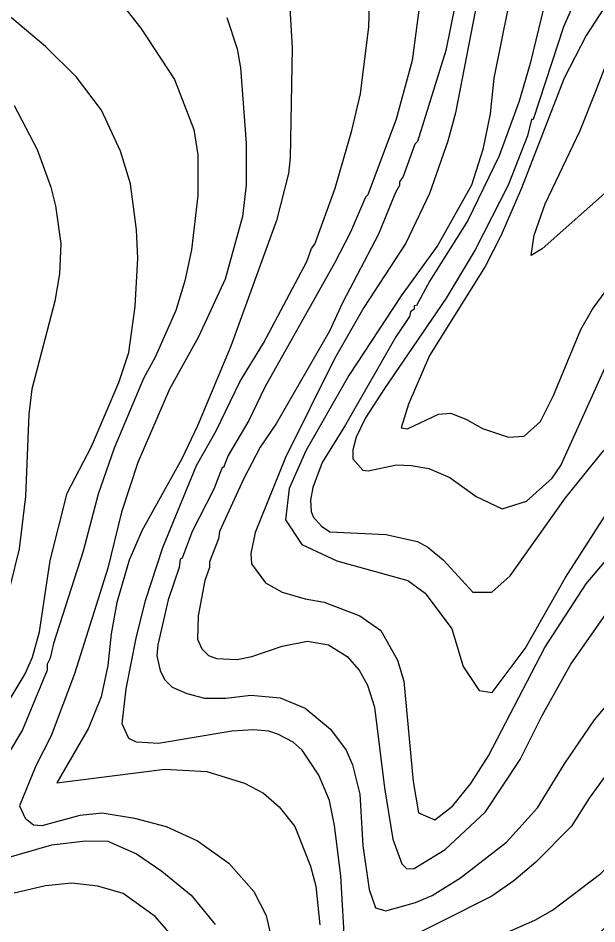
# Model space of a CAD drawing. Extents: x -662620 to -656370, y -1067090 to -1062990.
# Drawn here: x -659319.9 to -659161.6, y -1066874.1 to -1066626 of the extents above; entities that cross this region are included whole.
import ezdxf

# ---------------------------------------------------------------- set-up
doc = ezdxf.new("R2010")
doc.units = 0
doc.layers.add('VRSTEVNICE_ZDŮRAZNĚNÁ', color=7, linetype='Continuous')
doc.layers.add('VRSTEVNICE_ZÁKLADNÍ', color=7, linetype='Continuous')

msp = doc.modelspace()

# ---------------------------------------------------------------- linework, layer by layer
at = {"layer": 'VRSTEVNICE_ZDŮRAZNĚNÁ'}
for points in [[(-659245.95, -1066616.97), (-659244.94, -1066634.17), (-659245.52, -1066664.26), (-659245.95, -1066668.56), (-659249.24, -1066681.46), (-659261.71, -1066715.86), (-659270.88, -1066737.64), (-659275.18, -1066746.67), (-659286.08, -1066766.45), (-659289.52, -1066774.47), (-659292.96, -1066786.08), (-659294.53, -1066794.68), (-659295.39, -1066803.28), (-659297.25, -1066811.88), (-659300.69, -1066820.48), (-659309.36, -1066835.46), (-659279.77, -1066831.66), (-659268.3, -1066832.37), (-659257.99, -1066835.53), (-659252.83, -1066838.25), (-659248.53, -1066841.98), (-659244.23, -1066847.42), (-659239.93, -1066858.31), (-659238.49, -1066863.76), (-659237.35, -1066874.37)], [(-659185.9, -1066622.99), (-659189.77, -1066642.48), (-659190.77, -1066652.22), (-659192.78, -1066661.97), (-659195.93, -1066671.72), (-659205.09, -1066688.18), (-659215.1, -1066702.1), (-659229.47, -1066723.88), (-659241.22, -1066744.52), (-659245.8, -1066754.84), (-659246.78, -1066763.45), (-659242.36, -1066770.17), (-659232.76, -1066774.62), (-659213.27, -1066780.06), (-659208.54, -1066783.5), (-659201.23, -1066793.25), (-659198.22, -1066803.57), (-659193.78, -1066810.16), (-659190.2, -1066810.73), (-659181.17, -1066798.69)], [(-659181.17, -1066798.69), (-659170.13, -1066779.2), (-659158.38, -1066760.86), (-659148.78, -1066747.1), (-659141.76, -1066738.79), (-659129.29, -1066728.04), (-659127.57, -1066727.75), (-659116.82, -1066721.73), (-659111.23, -1066719.15), (-659099.19, -1066715.14), (-659081.13, -1066712.42), (-659069.09, -1066711.84), (-659063.08, -1066712.42), (-659046.74, -1066715.86), (-659042.95, -1066717.59)], [(-659189.77, -1066877.95), (-659178.59, -1066873.08), (-659173.72, -1066870.35), (-659160.53, -1066860.32), (-659152.79, -1066852.15), (-659149.49, -1066847.14), (-659141.33, -1066830.8), (-659137.17, -1066825.64), (-659128.86, -1066820.19), (-659123.84, -1066817.76), (-659118.4, -1066816.04), (-659102.06, -1066814.75), (-659086.01, -1066816.32), (-659080.85, -1066817.32), (-659070.53, -1066821.19)]]:
    msp.add_lwpolyline(points, dxfattribs=at)
at = {"layer": 'VRSTEVNICE_ZÁKLADNÍ'}
for points in [[(-659303.99, -1066642.19), (-659312.45, -1066633.74), (-659321.62, -1066626), (-659323.34, -1066625.28), (-659327.49, -1066622.13), (-659341.4, -1066616.4), (-659349.57, -1066614.1), (-659356.01, -1066612.96), (-659372.35, -1066608.37), (-659377.51, -1066607.8), (-659386.11, -1066608.66), (-659392.99, -1066608.66), (-659405.03, -1066606.51), (-659418.79, -1066601.92), (-659440.28, -1066592.75), (-659457.77, -1066587.3), (-659463.5, -1066586.01), (-659490.73, -1066582.57)], [(-659303.99, -1066642.19), (-659312.45, -1066633.74), (-659321.62, -1066626), (-659323.34, -1066625.28), (-659327.49, -1066622.13), (-659341.4, -1066616.4), (-659349.57, -1066614.1), (-659356.01, -1066612.96), (-659372.35, -1066608.37), (-659377.51, -1066607.8), (-659386.11, -1066608.66), (-659392.99, -1066608.66), (-659405.03, -1066606.51), (-659418.79, -1066601.92), (-659440.28, -1066592.75), (-659457.77, -1066587.3), (-659463.5, -1066586.01), (-659490.73, -1066582.57)], [(-659206.54, -1066595.47), (-659212.17, -1066637.59), (-659216.54, -1066653.71), (-659224.25, -1066674.37), (-659224.88, -1066675.01)], [(-659206.54, -1066595.47), (-659212.17, -1066637.59), (-659216.54, -1066653.71), (-659224.25, -1066674.37), (-659224.88, -1066675.01)], [(-659230.47, -1066881.53), (-659231.61, -1066860.89), (-659233.34, -1066847.14), (-659234.77, -1066840.26), (-659237.63, -1066833.38), (-659242.22, -1066826.5), (-659244.66, -1066824.35), (-659248.67, -1066822.2), (-659251.39, -1066821.34), (-659255.41, -1066820.91), (-659261.43, -1066821.34), (-659281.49, -1066824.63), (-659287.51, -1066824.35), (-659289.66, -1066823.34), (-659291.52, -1066819.33), (-659290.37, -1066809.73), (-659287.65, -1066795.83), (-659285.07, -1066785.51), (-659280.34, -1066771.03), (-659271.17, -1066748.53), (-659265.72, -1066739.07), (-659259.28, -1066725.6), (-659252.83, -1066715), (-659240.93, -1066692.64), (-659239.64, -1066689.06), (-659238.78, -1066687.91), (-659233.19, -1066672.58), (-659228.61, -1066656.81), (-659226.31, -1066646.78), (-659224.02, -1066628.43), (-659223.59, -1066616.11)], [(-659230.47, -1066881.53), (-659231.61, -1066860.89), (-659233.34, -1066847.14), (-659234.77, -1066840.26), (-659237.63, -1066833.38), (-659242.22, -1066826.5), (-659244.66, -1066824.35), (-659248.67, -1066822.2), (-659251.39, -1066821.34), (-659255.41, -1066820.91), (-659261.43, -1066821.34), (-659281.49, -1066824.63), (-659287.51, -1066824.35), (-659289.66, -1066823.34), (-659291.52, -1066819.33), (-659290.37, -1066809.73), (-659287.65, -1066795.83), (-659285.07, -1066785.51), (-659280.34, -1066771.03), (-659271.17, -1066748.53), (-659265.72, -1066739.07), (-659259.28, -1066725.6), (-659252.83, -1066715), (-659240.93, -1066692.64), (-659239.64, -1066689.06), (-659238.78, -1066687.91), (-659233.19, -1066672.58), (-659228.61, -1066656.81), (-659226.31, -1066646.78), (-659224.02, -1066628.43), (-659223.59, -1066616.11)], [(-659193.06, -1066614.68), (-659200.23, -1066651.94), (-659202.38, -1066659.68), (-659207.4, -1066674.01), (-659213.84, -1066687.62), (-659225.31, -1066705.25), (-659233.34, -1066719.3), (-659246.81, -1066746.38), (-659255.12, -1066766.88), (-659256.27, -1066772.61), (-659256.12, -1066775.48), (-659252.25, -1066780.64), (-659247.67, -1066783.22), (-659241.36, -1066785.08), (-659236.2, -1066785.94), (-659226.46, -1066789.67), (-659220.72, -1066793.68), (-659216.14, -1066801.85), (-659214.42, -1066807.58), (-659211.84, -1066835.1), (-659210.4, -1066843.7), (-659205.96, -1066845.56), (-659201.09, -1066841.83), (-659196.07, -1066835.67), (-659191.2, -1066828.07), (-659175.86, -1066798.41), (-659164.54, -1066780.92), (-659152.5, -1066766.73)], [(-659193.06, -1066614.68), (-659200.23, -1066651.94), (-659202.38, -1066659.68), (-659207.4, -1066674.01), (-659213.84, -1066687.62), (-659225.31, -1066705.25), (-659233.34, -1066719.3), (-659246.81, -1066746.38), (-659255.12, -1066766.88), (-659256.27, -1066772.61), (-659256.12, -1066775.48), (-659252.25, -1066780.64), (-659247.67, -1066783.22), (-659241.36, -1066785.08), (-659236.2, -1066785.94), (-659226.46, -1066789.67), (-659220.72, -1066793.68), (-659216.14, -1066801.85), (-659214.42, -1066807.58), (-659211.84, -1066835.1), (-659210.4, -1066843.7), (-659205.96, -1066845.56), (-659201.09, -1066841.83), (-659196.07, -1066835.67), (-659191.2, -1066828.07), (-659175.86, -1066798.41), (-659164.54, -1066780.92), (-659152.5, -1066766.73)], [(-659164.69, -1066614.68), (-659170.71, -1066628.43), (-659179.02, -1066653.8), (-659179.45, -1066653.8), (-659180.59, -1066658.24), (-659185.9, -1066671.72), (-659194.93, -1066689.49), (-659202.81, -1066702.67), (-659219.72, -1066727.47), (-659224.88, -1066735.49), (-659227.46, -1066740.79), (-659228.32, -1066744.23), (-659228.32, -1066746.67), (-659225.6, -1066749.82), (-659224.16, -1066749.97), (-659216.42, -1066748.39), (-659212.41, -1066748.53), (-659207.54, -1066749.39), (-659201.81, -1066751.83), (-659194.64, -1066756.99), (-659187.47, -1066760.43), (-659180.88, -1066758.28), (-659173.86, -1066751.97)], [(-659164.69, -1066614.68), (-659170.71, -1066628.43), (-659179.02, -1066653.8), (-659179.45, -1066653.8), (-659180.59, -1066658.24), (-659185.9, -1066671.72), (-659194.93, -1066689.49), (-659202.81, -1066702.67), (-659219.72, -1066727.47), (-659224.88, -1066735.49), (-659227.46, -1066740.79), (-659228.32, -1066744.23), (-659228.32, -1066746.67), (-659225.6, -1066749.82), (-659224.16, -1066749.97), (-659216.42, -1066748.39), (-659212.41, -1066748.53), (-659207.54, -1066749.39), (-659201.81, -1066751.83), (-659194.64, -1066756.99), (-659187.47, -1066760.43), (-659180.88, -1066758.28), (-659173.86, -1066751.97)], [(-659154.51, -1066615.25), (-659164.54, -1066630.73), (-659170.56, -1066642.48), (-659182.17, -1066672.58), (-659187.76, -1066685.47), (-659192.2, -1066694.07), (-659207.4, -1066718.44), (-659213.13, -1066731.76), (-659215.13, -1066738.21), (-659213.41, -1066738.5), (-659204.96, -1066734.49), (-659201.52, -1066734.2), (-659197.22, -1066735.92), (-659192.92, -1066738.36), (-659185.75, -1066740.79), (-659181.45, -1066740.51), (-659177.01, -1066736.49), (-659173.43, -1066729.33), (-659165.98, -1066711.27), (-659162.82, -1066705.68), (-659154.94, -1066694.93)], [(-659154.51, -1066615.25), (-659164.54, -1066630.73), (-659170.56, -1066642.48), (-659182.17, -1066672.58), (-659187.76, -1066685.47), (-659192.2, -1066694.07), (-659207.4, -1066718.44), (-659213.13, -1066731.76), (-659215.13, -1066738.21), (-659213.41, -1066738.5), (-659204.96, -1066734.49), (-659201.52, -1066734.2), (-659197.22, -1066735.92), (-659192.92, -1066738.36), (-659185.75, -1066740.79), (-659181.45, -1066740.51), (-659177.01, -1066736.49), (-659173.43, -1066729.33), (-659165.98, -1066711.27), (-659162.82, -1066705.68), (-659154.94, -1066694.93)], [(-659293.24, -1066619.98), (-659286.36, -1066628.72), (-659277.19, -1066642.77), (-659271.89, -1066656.52), (-659270.74, -1066663.4), (-659270.74, -1066674.58), (-659272.46, -1066689.49), (-659274.32, -1066697.94), (-659276.76, -1066706.11), (-659282.49, -1066718.87), (-659285.64, -1066724.74), (-659293.65, -1066743.78), (-659298.08, -1066756.34), (-659302.13, -1066772.01), (-659310.3, -1066797.26), (-659311.16, -1066801.27), (-659312.02, -1066802.99), (-659312.02, -1066804.57), (-659318.74, -1066820.94), (-659325.9, -1066832.68)], [(-659293.24, -1066619.98), (-659286.36, -1066628.72), (-659277.19, -1066642.77), (-659271.89, -1066656.52), (-659270.74, -1066663.4), (-659270.74, -1066674.58), (-659272.46, -1066689.49), (-659274.32, -1066697.94), (-659276.76, -1066706.11), (-659282.49, -1066718.87), (-659285.64, -1066724.74), (-659293.65, -1066743.78), (-659298.08, -1066756.34), (-659302.13, -1066772.01), (-659310.3, -1066797.26), (-659311.16, -1066801.27), (-659312.02, -1066802.99), (-659312.02, -1066804.57), (-659318.74, -1066820.94), (-659325.9, -1066832.68)], [(-659175.29, -1066619.55), (-659179.88, -1066638.47), (-659182.89, -1066648.78), (-659188.33, -1066663.69), (-659196.93, -1066681.46), (-659207.3, -1066697.98), (-659210.98, -1066704.68), (-659211.55, -1066704.82), (-659211.55, -1066705.68), (-659212.55, -1066706.4), (-659212.84, -1066707.69), (-659216.57, -1066713.28), (-659230.33, -1066737.35), (-659236.77, -1066747.67), (-659239.35, -1066754.55), (-659239.93, -1066757.99), (-659239.78, -1066761.15), (-659239.21, -1066762.58)], [(-659175.29, -1066619.55), (-659179.88, -1066638.47), (-659182.89, -1066648.78), (-659188.33, -1066663.69), (-659196.93, -1066681.46), (-659207.3, -1066697.98), (-659210.98, -1066704.68), (-659211.55, -1066704.82), (-659211.55, -1066705.68), (-659212.55, -1066706.4), (-659212.84, -1066707.69), (-659216.57, -1066713.28), (-659230.33, -1066737.35), (-659236.77, -1066747.67), (-659239.35, -1066754.55), (-659239.93, -1066757.99), (-659239.78, -1066761.15), (-659239.21, -1066762.58)], [(-659200.29, -1066621.83), (-659202.95, -1066634.88), (-659210.69, -1066659.82), (-659211.41, -1066660.54), (-659214.56, -1066669.42), (-659215.56, -1066670.86), (-659215.56, -1066671.86), (-659216.71, -1066673.72), (-659221.3, -1066685.19), (-659231.18, -1066703.96), (-659234.77, -1066711.7), (-659249.24, -1066736.92), (-659253.69, -1066743.52), (-659258.27, -1066752.26), (-659264.86, -1066766.59), (-659265.15, -1066768.6), (-659267.59, -1066774.9), (-659267.59, -1066776.48), (-659268.88, -1066780.06), (-659270.69, -1066789.72)], [(-659200.29, -1066621.83), (-659202.95, -1066634.88), (-659210.69, -1066659.82), (-659211.41, -1066660.54), (-659214.56, -1066669.42), (-659215.56, -1066670.86), (-659215.56, -1066671.86), (-659216.71, -1066673.72), (-659221.3, -1066685.19), (-659231.18, -1066703.96), (-659234.77, -1066711.7), (-659249.24, -1066736.92), (-659253.69, -1066743.52), (-659258.27, -1066752.26), (-659264.86, -1066766.59), (-659265.15, -1066768.6), (-659267.59, -1066774.9), (-659267.59, -1066776.48), (-659268.88, -1066780.06), (-659270.69, -1066789.72)], [(-659074.83, -1066626), (-659090.59, -1066633.88), (-659093.46, -1066633.88), (-659103.92, -1066637.61), (-659125.27, -1066648.35), (-659133.87, -1066653.51), (-659150.5, -1066665.98), (-659176.58, -1066689.2), (-659179.59, -1066691.06), (-659178.73, -1066685.47), (-659175.72, -1066676.87), (-659166.12, -1066656.81), (-659161.87, -1066645.98), (-659158.66, -1066637.74), (-659155.83, -1066631.94), (-659151.36, -1066623.7)], [(-659074.83, -1066626), (-659090.59, -1066633.88), (-659093.46, -1066633.88), (-659103.92, -1066637.61), (-659125.27, -1066648.35), (-659133.87, -1066653.51), (-659150.5, -1066665.98), (-659176.58, -1066689.2), (-659179.59, -1066691.06), (-659178.73, -1066685.47), (-659175.72, -1066676.87), (-659166.12, -1066656.81), (-659161.87, -1066645.98), (-659158.66, -1066637.74), (-659155.83, -1066631.94), (-659151.36, -1066623.7)], [(-659262.86, -1066625.85), (-659259.99, -1066634.45), (-659259.13, -1066639.61), (-659257.56, -1066660.25), (-659257.56, -1066671.72), (-659258.56, -1066680.31), (-659263.29, -1066697.51), (-659270.6, -1066713.28), (-659278.48, -1066727.61), (-659287.22, -1066747.67), (-659291.67, -1066761.29), (-659295.39, -1066776.62), (-659304.54, -1066805.63), (-659310.92, -1066822.55), (-659315.1, -1066830.78), (-659319.53, -1066841.78), (-659318.04, -1066845.15), (-659315.71, -1066846.96), (-659313.38, -1066847.09), (-659302.99, -1066844.27), (-659296.97, -1066843.7), (-659288.08, -1066845.13), (-659279.48, -1066847.42), (-659270.88, -1066851.29), (-659262.29, -1066857.45), (-659255.41, -1066865.19), (-659252.11, -1066871.79)], [(-659262.86, -1066625.85), (-659259.99, -1066634.45), (-659259.13, -1066639.61), (-659257.56, -1066660.25), (-659257.56, -1066671.72), (-659258.56, -1066680.31), (-659263.29, -1066697.51), (-659270.6, -1066713.28), (-659278.48, -1066727.61), (-659287.22, -1066747.67), (-659291.67, -1066761.29), (-659295.39, -1066776.62), (-659304.54, -1066805.63), (-659310.92, -1066822.55), (-659315.1, -1066830.78), (-659319.53, -1066841.78), (-659318.04, -1066845.15), (-659315.71, -1066846.96), (-659313.38, -1066847.09), (-659302.99, -1066844.27), (-659296.97, -1066843.7), (-659288.08, -1066845.13), (-659279.48, -1066847.42), (-659270.88, -1066851.29), (-659262.29, -1066857.45), (-659255.41, -1066865.19), (-659252.11, -1066871.79)], [(-659326.78, -1066820.05), (-659318.03, -1066805.57), (-659316.02, -1066801), (-659314.08, -1066794.13), (-659311.2, -1066774.58), (-659306.54, -1066756.13), (-659299.84, -1066743.37), (-659292.42, -1066725.83), (-659289.66, -1066717.58), (-659287.94, -1066705.02), (-659287.2, -1066691.74), (-659287.52, -1066683.97), (-659289.23, -1066671.43), (-659291.95, -1066662.4), (-659297.11, -1066651.22), (-659303.99, -1066642.19)], [(-659326.78, -1066820.05), (-659318.03, -1066805.57), (-659316.02, -1066801), (-659314.08, -1066794.13), (-659311.2, -1066774.58), (-659306.54, -1066756.13), (-659299.84, -1066743.37), (-659292.42, -1066725.83), (-659289.66, -1066717.58), (-659287.94, -1066705.02), (-659287.2, -1066691.74), (-659287.52, -1066683.97), (-659289.23, -1066671.43), (-659291.95, -1066662.4), (-659297.11, -1066651.22), (-659303.99, -1066642.19)], [(-659321.05, -1066649.93), (-659314.74, -1066661.97), (-659311.01, -1066672.29), (-659309.72, -1066677.45), (-659308.29, -1066687.77), (-659308.58, -1066696.08), (-659309.87, -1066703.53), (-659316.17, -1066727.61), (-659317.03, -1066734.49), (-659317.89, -1066756.99), (-659319.65, -1066771.4), (-659322.15, -1066781.37)], [(-659321.05, -1066649.93), (-659314.74, -1066661.97), (-659311.01, -1066672.29), (-659309.72, -1066677.45), (-659308.29, -1066687.77), (-659308.58, -1066696.08), (-659309.87, -1066703.53), (-659316.17, -1066727.61), (-659317.03, -1066734.49), (-659317.89, -1066756.99), (-659319.65, -1066771.4), (-659322.15, -1066781.37)], [(-659173.86, -1066751.97), (-659171.42, -1066748.53), (-659157.23, -1066717), (-659156.8, -1066717), (-659155.23, -1066713.85), (-659149.64, -1066705.82), (-659145.62, -1066701.81), (-659136.17, -1066695.36), (-659118.25, -1066686.91), (-659091.17, -1066677.73), (-659078.27, -1066674.01), (-659064.22, -1066671.72), (-659050.18, -1066670.86), (-659037.35, -1066671.43)], [(-659173.86, -1066751.97), (-659171.42, -1066748.53), (-659157.23, -1066717), (-659156.8, -1066717), (-659155.23, -1066713.85), (-659149.64, -1066705.82), (-659145.62, -1066701.81), (-659136.17, -1066695.36), (-659118.25, -1066686.91), (-659091.17, -1066677.73), (-659078.27, -1066674.01), (-659064.22, -1066671.72), (-659050.18, -1066670.86), (-659037.35, -1066671.43)], [(-659224.88, -1066675.01), (-659229.04, -1066684.61), (-659233.34, -1066693.07), (-659252.4, -1066727.04), (-659256.84, -1066736.21), (-659262.43, -1066745.81), (-659263.72, -1066749.11), (-659264.15, -1066749.11), (-659266.44, -1066754.98), (-659272.32, -1066766.59), (-659275.04, -1066773.9), (-659275.61, -1066774.19), (-659275.9, -1066776.48), (-659278.91, -1066785.37), (-659281.74, -1066797.66), (-659282, -1066800.64), (-659281.06, -1066804.72), (-659279.9, -1066807.11), (-659277.76, -1066809.25), (-659273.81, -1066811), (-659268.95, -1066812.23), (-659263.1, -1066812.23), (-659256.27, -1066811.45), (-659248.24, -1066812.17), (-659241.36, -1066815.03), (-659234.48, -1066820.76), (-659230.18, -1066826.5), (-659228.46, -1066830.51), (-659226.46, -1066838.54), (-659225.6, -1066852.58), (-659223.88, -1066864.62), (-659222.16, -1066869.64), (-659219.29, -1066870.5), (-659211.26, -1066868.2), (-659206.68, -1066866.34), (-659198.94, -1066861.47), (-659186.33, -1066851.72), (-659177.87, -1066842.26), (-659170.42, -1066830.22), (-659162.25, -1066818.19), (-659150.36, -1066804.14)], [(-659224.88, -1066675.01), (-659229.04, -1066684.61), (-659233.34, -1066693.07), (-659252.4, -1066727.04), (-659256.84, -1066736.21), (-659262.43, -1066745.81), (-659263.72, -1066749.11), (-659264.15, -1066749.11), (-659266.44, -1066754.98), (-659272.32, -1066766.59), (-659275.04, -1066773.9), (-659275.61, -1066774.19), (-659275.9, -1066776.48), (-659278.91, -1066785.37), (-659281.74, -1066797.66), (-659282, -1066800.64), (-659281.06, -1066804.72), (-659279.9, -1066807.11), (-659277.76, -1066809.25), (-659273.81, -1066811), (-659268.95, -1066812.23), (-659263.1, -1066812.23), (-659256.27, -1066811.45), (-659248.24, -1066812.17), (-659241.36, -1066815.03), (-659234.48, -1066820.76), (-659230.18, -1066826.5), (-659228.46, -1066830.51), (-659226.46, -1066838.54), (-659225.6, -1066852.58), (-659223.88, -1066864.62), (-659222.16, -1066869.64), (-659219.29, -1066870.5), (-659211.26, -1066868.2), (-659206.68, -1066866.34), (-659198.94, -1066861.47), (-659186.33, -1066851.72), (-659177.87, -1066842.26), (-659170.42, -1066830.22), (-659162.25, -1066818.19), (-659150.36, -1066804.14)], [(-659239.21, -1066762.58), (-659236.92, -1066765.16), (-659234.62, -1066766.73), (-659219.29, -1066767.45), (-659210.69, -1066769.31), (-659207.83, -1066770.89), (-659203.52, -1066774.47), (-659195.5, -1066783.22), (-659190.34, -1066783.22), (-659185.32, -1066778.77), (-659170.13, -1066757.42), (-659159.81, -1066744.52), (-659151.36, -1066735.92), (-659122.41, -1066711.84), (-659103.78, -1066699.66), (-659097.76, -1066696.51), (-659096.9, -1066696.51), (-659094.75, -1066695.22), (-659091.74, -1066694.22), (-659079.7, -1066691.92), (-659068.52, -1066691.92), (-659058.78, -1066692.64), (-659043.01, -1066695.08), (-659040.32, -1066695.95)], [(-659239.21, -1066762.58), (-659236.92, -1066765.16), (-659234.62, -1066766.73), (-659219.29, -1066767.45), (-659210.69, -1066769.31), (-659207.83, -1066770.89), (-659203.52, -1066774.47), (-659195.5, -1066783.22), (-659190.34, -1066783.22), (-659185.32, -1066778.77), (-659170.13, -1066757.42), (-659159.81, -1066744.52), (-659151.36, -1066735.92), (-659122.41, -1066711.84), (-659103.78, -1066699.66), (-659097.76, -1066696.51), (-659096.9, -1066696.51), (-659094.75, -1066695.22), (-659091.74, -1066694.22), (-659079.7, -1066691.92), (-659068.52, -1066691.92), (-659058.78, -1066692.64), (-659043.01, -1066695.08), (-659040.32, -1066695.95)], [(-659270.69, -1066789.72), (-659270.82, -1066796.13), (-659269.68, -1066798.79), (-659267.87, -1066800.6), (-659265.67, -1066801.38), (-659259.99, -1066801.7), (-659255.98, -1066800.84), (-659247.67, -1066797.98), (-659240.79, -1066796.69), (-659235.06, -1066797.69), (-659229.9, -1066800.84), (-659226.6, -1066804.57), (-659224.31, -1066808.73), (-659222.44, -1066814.75), (-659219.72, -1066836.82), (-659217.43, -1066850.86), (-659214.99, -1066857.6), (-659213.56, -1066859.03), (-659211.55, -1066858.89), (-659203.1, -1066853.73), (-659192.06, -1066843.41), (-659182.6, -1066829.08), (-659176.58, -1066817.04), (-659168.7, -1066802.99), (-659155.51, -1066784.08)], [(-659270.69, -1066789.72), (-659270.82, -1066796.13), (-659269.68, -1066798.79), (-659267.87, -1066800.6), (-659265.67, -1066801.38), (-659259.99, -1066801.7), (-659255.98, -1066800.84), (-659247.67, -1066797.98), (-659240.79, -1066796.69), (-659235.06, -1066797.69), (-659229.9, -1066800.84), (-659226.6, -1066804.57), (-659224.31, -1066808.73), (-659222.44, -1066814.75), (-659219.72, -1066836.82), (-659217.43, -1066850.86), (-659214.99, -1066857.6), (-659213.56, -1066859.03), (-659211.55, -1066858.89), (-659203.1, -1066853.73), (-659192.06, -1066843.41), (-659182.6, -1066829.08), (-659176.58, -1066817.04), (-659168.7, -1066802.99), (-659155.51, -1066784.08)], [(-659053.2, -1066802.06), (-659077.69, -1066797.98), (-659099.76, -1066797.55), (-659115.82, -1066796.97), (-659123.84, -1066798.69), (-659131.87, -1066802.13), (-659133.87, -1066803.42), (-659141.9, -1066810.88), (-659153.08, -1066825.06), (-659163.68, -1066839.68), (-659168.56, -1066847.28), (-659178.3, -1066857.17), (-659184.32, -1066862.33), (-659190.34, -1066866.48), (-659218.43, -1066880.67)], [(-659053.2, -1066802.06), (-659077.69, -1066797.98), (-659099.76, -1066797.55), (-659115.82, -1066796.97), (-659123.84, -1066798.69), (-659131.87, -1066802.13), (-659133.87, -1066803.42), (-659141.9, -1066810.88), (-659153.08, -1066825.06), (-659163.68, -1066839.68), (-659168.56, -1066847.28), (-659178.3, -1066857.17), (-659184.32, -1066862.33), (-659190.34, -1066866.48), (-659218.43, -1066880.67)], [(-659252.11, -1066871.79), (-659250.1, -1066880.67), (-659251.15, -1066911.4), (-659250.41, -1066925.38), (-659249.6, -1066925.97), (-659244.8, -1066924.38), (-659232.76, -1066914.35), (-659224.74, -1066908.9), (-659204.1, -1066896.44), (-659197.22, -1066893), (-659174.29, -1066884.97), (-659161.96, -1066877.66), (-659137.89, -1066854.44), (-659129.14, -1066847.99), (-659116.39, -1066840.83), (-659109.22, -1066836.24), (-659102.06, -1066832.95), (-659092.03, -1066831.37), (-659080.85, -1066832.09), (-659077.41, -1066833.09), (-659070.53, -1066836.24), (-659058.3, -1066844.17)], [(-659252.11, -1066871.79), (-659250.1, -1066880.67), (-659251.15, -1066911.4), (-659250.41, -1066925.38), (-659249.6, -1066925.97), (-659244.8, -1066924.38), (-659232.76, -1066914.35), (-659224.74, -1066908.9), (-659204.1, -1066896.44), (-659197.22, -1066893), (-659174.29, -1066884.97), (-659161.96, -1066877.66), (-659137.89, -1066854.44), (-659129.14, -1066847.99), (-659116.39, -1066840.83), (-659109.22, -1066836.24), (-659102.06, -1066832.95), (-659092.03, -1066831.37), (-659080.85, -1066832.09), (-659077.41, -1066833.09), (-659070.53, -1066836.24), (-659058.3, -1066844.17)], [(-659310.73, -1066852.44), (-659301.55, -1066851.29), (-659295.39, -1066851.43), (-659287.51, -1066854.87), (-659280.63, -1066859.6), (-659272.6, -1066866.2), (-659266.01, -1066874.22)], [(-659310.73, -1066852.44), (-659301.55, -1066851.29), (-659295.39, -1066851.43), (-659287.51, -1066854.87), (-659280.63, -1066859.6), (-659272.6, -1066866.2), (-659266.01, -1066874.22)], [(-659332.65, -1066858.7), (-659310.73, -1066852.44)], [(-659332.65, -1066858.7), (-659310.73, -1066852.44)], [(-659187.47, -1066919.8), (-659204.67, -1066923.52), (-659214.99, -1066927.25), (-659219.58, -1066929.69), (-659229.61, -1066936.42), (-659241.07, -1066945.74), (-659249.24, -1066951.61), (-659254.45, -1066954.66), (-659258.27, -1066955.05), (-659260.85, -1066954.34), (-659261.71, -1066953.62), (-659264.15, -1066948.89), (-659264.72, -1066946.02), (-659265.58, -1066911.33), (-659267.17, -1066899.16), (-659269.63, -1066890.86), (-659275, -1066880.63), (-659282.49, -1066872.07), (-659291.23, -1066865.77), (-659298.11, -1066863.76), (-659305.28, -1066862.9), (-659312.45, -1066863.62), (-659321.05, -1066865.62)], [(-659187.47, -1066919.8), (-659204.67, -1066923.52), (-659214.99, -1066927.25), (-659219.58, -1066929.69), (-659229.61, -1066936.42), (-659241.07, -1066945.74), (-659249.24, -1066951.61), (-659254.45, -1066954.66), (-659258.27, -1066955.05), (-659260.85, -1066954.34), (-659261.71, -1066953.62), (-659264.15, -1066948.89), (-659264.72, -1066946.02), (-659265.58, -1066911.33), (-659267.17, -1066899.16), (-659269.63, -1066890.86), (-659275, -1066880.63), (-659282.49, -1066872.07), (-659291.23, -1066865.77), (-659298.11, -1066863.76), (-659305.28, -1066862.9), (-659312.45, -1066863.62), (-659321.05, -1066865.62)]]:
    msp.add_lwpolyline(points, dxfattribs=at)

doc.saveas('drawing.dxf')
